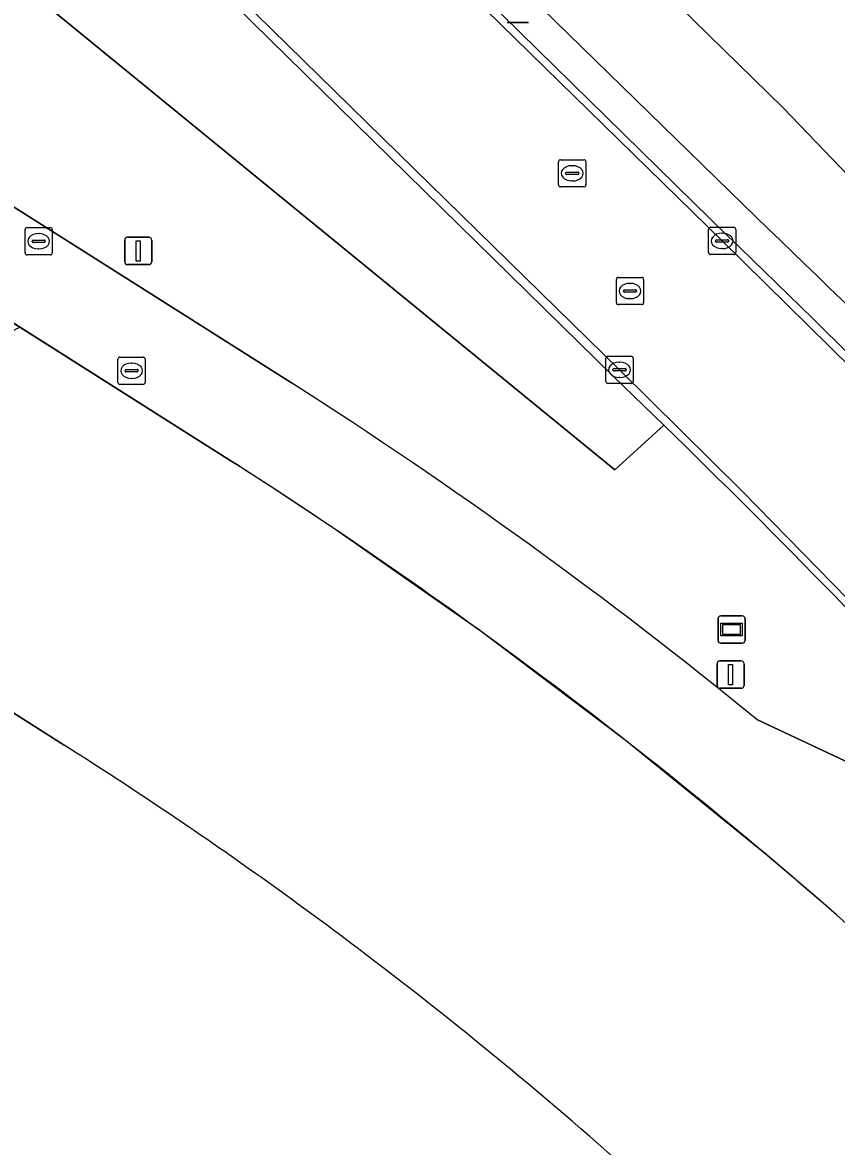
# Model space of a CAD drawing. Extents: x 155018 to 156648, y 383979 to 385733.
# Drawn here: x 156423.25 to 156453.11, y 384824.6 to 384865.81 of the extents above; entities that cross this region are included whole.
import ezdxf

# ---------------------------------------------------------------- set-up
doc = ezdxf.new("R2010")
doc.units = 0
for name, color, linetype in [('IMGEO_Berm_groen', 7, 'Continuous'), ('IMGEO_Erf', 7, 'Continuous'), ('IMGEO_Fietspad_gesloten', 7, 'Continuous'), ('IMGEO_Grasland_overig', 7, 'Continuous'), ('IMGEO_Kolk', 7, 'Continuous'), ('IMGEO_Lichtmast', 7, 'Continuous'), ('IMGEO_Lijnafwatering', 7, 'Continuous'), ('IMGEO_Rijbaan_lokaal_gesloten', 7, 'Continuous'), ('IMGEO_Rioolput', 7, 'Continuous'), ('IMGEO_Verkeersbordpaal', 7, 'Continuous'), ('IMGEO_Verklikker', 7, 'Continuous')]:
    doc.layers.add(name, color=color, linetype=linetype)

msp = doc.modelspace()

# ---------------------------------------------------------------- linework, layer by layer
at = {"layer": 'IMGEO_Berm_groen'}
for points in [[(156381.367, 384930.954), (156406.217, 384906.79), (156430.162, 384883.207), (156451.162, 384862.667), (156457.4, 384856.179), (156468.438, 384844.792), (156474.424, 384838.196), (156491.394, 384818.691), (156500, 384808.426), (156505.202, 384802.154), (156514.326, 384791.112)], [(156450.16, 384858.675), (156427.549, 384880.718), (156403.574, 384904.352), (156378.909, 384928.393)], [(156378.116, 384927.563), (156449.113, 384857.988)], [(156446.781, 384851.044), (156444.985, 384849.413), (156420.159, 384869.665), (156404.727, 384880.252), (156368.835, 384901.885), (156345.278, 384918.025), (156337.692, 384925.455)], [(156349.966, 384905.463), (156371.445, 384891.632), (156433.112, 384852.598)], [(156450.19, 384840.252), (156453.423, 384838.738)]]:
    msp.add_lwpolyline(points, dxfattribs=at)
for centre, radius, start, end in [((156182.05, 384578.34), 387.905, 40.39586, 46.27691), ((156186.949, 384584.473), 378.868, 40.16674, 46.21386), ((156337.122, 384701.831), 178.731, 50.75645, 57.51583), ((156189.665, 384587.589), 368.127, 40.19378, 45.69757)]:
    msp.add_arc(centre, radius, start, end, dxfattribs=at)
at = {"layer": 'IMGEO_Erf'}
msp.add_lwpolyline([(156424.772, 384839.316), (156355.354, 384883.479), (156341.077, 384892.562)], dxfattribs=at)
for centre, radius, start, end in [((156339.047, 384703.783), 160.368, 55.83471, 57.68656), ((156338.9, 384703.742), 160.485, 52.68925, 55.79955), ((156339.508, 384704.607), 159.428, 47.80745, 52.67461)]:
    msp.add_arc(centre, radius, start, end, dxfattribs=at)
at = {"layer": 'IMGEO_Fietspad_gesloten'}
for points in [[(156514.326, 384791.112), (156505.202, 384802.154), (156500, 384808.426), (156491.394, 384818.691), (156474.424, 384838.196), (156468.438, 384844.792), (156457.4, 384856.179), (156451.162, 384862.667), (156430.162, 384883.207), (156406.217, 384906.79), (156381.367, 384930.954)], [(156378.909, 384928.393), (156403.574, 384904.352), (156427.549, 384880.718), (156450.16, 384858.675)]]:
    msp.add_lwpolyline(points, dxfattribs=at)
msp.add_arc((156182.05, 384578.34), 387.905, 40.39586, 46.27691, dxfattribs=at)
at = {"layer": 'IMGEO_Grasland_overig'}
msp.add_lwpolyline([(156299.374, 384978.017), (156296.353, 384974.447), (156295.412, 384973.335), (156302.971, 384965.363), (156320.551, 384942.594), (156335.638, 384927.612), (156337.692, 384925.455), (156345.278, 384918.025), (156368.835, 384901.885), (156404.727, 384880.252), (156420.159, 384869.665), (156444.985, 384849.413), (156446.781, 384851.044), (156444.921, 384852.847), (156376.192, 384920.193)], dxfattribs=at)
at = {"layer": 'IMGEO_Kolk'}
for p, q in [((156448.416, 384857.373), (156448.416, 384858.225)), ((156448.491, 384858.299), (156449.343, 384858.299)), ((156449.417, 384858.225), (156449.417, 384857.373)), ((156448.675, 384857.793), (156448.675, 384857.805)), ((156448.718, 384857.842), (156449.116, 384857.842)), ((156448.904, 384858.079), (156448.929, 384858.079)), ((156449.159, 384857.805), (156449.159, 384857.793)), ((156449.113, 384857.756), (156448.715, 384857.756)), ((156448.927, 384857.519), (156448.902, 384857.519)), ((156449.343, 384857.299), (156448.491, 384857.299)), ((156444.651, 384852.648), (156444.651, 384853.5)), ((156444.726, 384853.574), (156445.578, 384853.574)), ((156445.139, 384853.354), (156445.164, 384853.354)), ((156445.652, 384853.5), (156445.652, 384852.648)), ((156444.91, 384853.068), (156444.91, 384853.08)), ((156445.348, 384853.031), (156444.95, 384853.031)), ((156444.953, 384853.117), (156445.351, 384853.117)), ((156445.394, 384853.08), (156445.394, 384853.068)), ((156445.578, 384852.574), (156444.726, 384852.574)), ((156445.162, 384852.794), (156445.137, 384852.794))]:
    msp.add_line(p, q, dxfattribs=at)
for points in [[(156448.416, 384857.373), (156448.416, 384858.225)], [(156448.491, 384858.299), (156449.343, 384858.299)], [(156449.417, 384858.225), (156449.417, 384857.373)], [(156449.343, 384857.299), (156448.491, 384857.299)], [(156444.651, 384852.648), (156444.651, 384853.5)], [(156444.726, 384853.574), (156445.578, 384853.574)], [(156445.652, 384853.5), (156445.652, 384852.648)], [(156445.578, 384852.574), (156444.726, 384852.574)]]:
    msp.add_lwpolyline(points, dxfattribs=at)
for centre, radius, start, end in [((156448.493, 384858.223), 0.0765, 91.552, 178.448), ((156448.493, 384858.223), 0.0765, 91.552, 178.448), ((156449.341, 384858.223), 0.0765, 1.552, 88.448), ((156449.341, 384858.223), 0.0765, 1.552, 88.448), ((156448.715, 384857.802), 0.0403, 85.8775, 175.7526), ((156448.712, 384857.792), 0.0366, 178.938, 274.7102), ((156449.116, 384857.799), 0.043, 264.8664, 352.4533), ((156449.12, 384857.804), 0.0386, 1.7309, 96.639), ((156448.493, 384857.375), 0.0765, 181.552, 268.448), ((156448.493, 384857.375), 0.0765, 181.552, 268.448), ((156449.341, 384857.375), 0.0765, 271.552, 358.448), ((156449.341, 384857.375), 0.0765, 271.552, 358.448), ((156444.728, 384853.498), 0.0765, 91.552, 178.448), ((156444.728, 384853.498), 0.0765, 91.552, 178.448), ((156445.576, 384853.498), 0.0765, 1.552, 88.448), ((156445.576, 384853.498), 0.0765, 1.552, 88.448), ((156444.95, 384853.077), 0.0403, 85.8775, 175.7526), ((156444.947, 384853.067), 0.0366, 178.938, 274.7102), ((156445.351, 384853.074), 0.043, 264.8664, 352.4533), ((156445.355, 384853.079), 0.0386, 1.7309, 96.639), ((156444.728, 384852.65), 0.0765, 181.552, 268.448), ((156444.728, 384852.65), 0.0765, 181.552, 268.448), ((156445.576, 384852.65), 0.0765, 271.552, 358.448), ((156445.576, 384852.65), 0.0765, 271.552, 358.448)]:
    msp.add_arc(centre, radius, start, end, dxfattribs=at)
for centre, major_axis, ratio, start_param, end_param in [((156448.903, 384857.799), (-0.387, 0.002), 0.722429, 4.712389, 7.853982), ((156448.928, 384857.799), (-0.39, 0.002), 0.717154, 1.570796, 4.712389), ((156445.138, 384853.074), (-0.387, 0.002), 0.722429, 4.712389, 7.853982), ((156445.163, 384853.074), (-0.39, 0.002), 0.717154, 1.570796, 4.712389)]:
    msp.add_ellipse(centre, major_axis=major_axis, ratio=ratio, start_param=start_param, end_param=end_param, dxfattribs=at)
at = {"layer": 'IMGEO_Lichtmast'}
for p, q in [((156441.813, 384865.809), (156441.023, 384865.809)), ((156441.023, 384865.809), (156441.813, 384865.809)), ((156448.729, 384841.499), (156448.729, 384842.299)), ((156448.729, 384842.299), (156448.729, 384841.499)), ((156448.829, 384842.399), (156449.619, 384842.399)), ((156449.619, 384842.399), (156448.829, 384842.399)), ((156449.719, 384842.299), (156449.719, 384841.499)), ((156449.719, 384841.499), (156449.719, 384842.299)), ((156449.619, 384841.399), (156448.829, 384841.399)), ((156448.829, 384841.399), (156449.619, 384841.399))]:
    msp.add_line(p, q, dxfattribs=at)
msp.add_lwpolyline([(156449.149, 384842.274), (156449.299, 384842.274), (156449.299, 384841.524), (156449.149, 384841.524), (156449.149, 384842.274)], dxfattribs=at)
for centre, start, end in [((156448.829, 384842.299), 90, 180), ((156448.829, 384842.299), 90, 180), ((156449.619, 384842.299), 0, 90), ((156449.619, 384842.299), 360, 90), ((156448.829, 384841.499), 180, 270), ((156448.829, 384841.499), 180, 270), ((156449.619, 384841.499), 270, 0), ((156449.619, 384841.499), 270, 0)]:
    msp.add_arc(centre, 0.1, start, end, dxfattribs=at)
at = {"layer": 'IMGEO_Lijnafwatering'}
for points in [[(156434.658, 384847.267), (156433.464, 384848.065), (156432.263, 384848.854), (156431.056, 384849.633), (156417.945, 384857.937)], [(156450.487, 384835.339), (156445.353, 384839.501), (156440.074, 384843.479), (156434.658, 384847.267)], [(156465.077, 384821.918), (156461.168, 384825.727), (156457.18, 384829.452), (156453.113, 384833.091), (156452.242, 384833.846), (156451.367, 384834.595), (156450.487, 384835.339)]]:
    msp.add_lwpolyline(points, dxfattribs=at)
at = {"layer": 'IMGEO_Rijbaan_lokaal_gesloten'}
for points in [[(156431.056, 384849.633), (156423.152, 384854.639), (156417.651, 384851.642), (156399.075, 384863.633), (156368.631, 384882.88), (156348.054, 384896.107), (156338.326, 384902.896), (156331.712, 384907.97), (156325.553, 384914.024), (156316.245, 384924.452), (156308.931, 384933.586), (156298.538, 384946.604), (156304.566, 384947.799), (156273.518, 384986.688), (156272.76, 384987.609), (156266.559, 384986.51), (156263.769, 384989.832), (156260.955, 384993.133), (156258.117, 384996.413), (156252.561, 385002.764), (156246.924, 385009.042)], [(156449.113, 384857.988), (156378.116, 384927.563)], [(156373.149, 384923.131), (156376.192, 384920.193), (156444.921, 384852.847), (156446.781, 384851.044)], [(156433.112, 384852.598), (156371.445, 384891.632), (156349.966, 384905.463)], [(156347.953, 384902.417), (156367.011, 384890.198), (156423.152, 384854.639), (156431.056, 384849.633)], [(156341.077, 384892.562), (156355.354, 384883.479), (156424.772, 384839.316)], [(156419.647, 384886.464), (156434.267, 384872.123), (156448.916, 384857.798), (156453.668, 384853.13), (156458.343, 384848.383), (156462.938, 384843.56), (156467.453, 384838.661), (156471.885, 384833.689), (156476.235, 384828.643), (156480.225, 384823.967)], [(156480.225, 384823.967), (156476.235, 384828.643), (156471.885, 384833.689), (156467.453, 384838.661), (156462.938, 384843.56), (156458.343, 384848.383), (156453.668, 384853.13), (156448.916, 384857.798), (156434.267, 384872.123), (156419.647, 384886.464)], [(156475.521, 384820.204), (156471.12, 384825.378), (156466.963, 384830.151), (156462.737, 384834.863), (156458.442, 384839.512), (156454.079, 384844.098), (156449.649, 384848.619), (156445.153, 384853.074), (156431.229, 384866.695), (156415.885, 384881.769)], [(156415.885, 384881.769), (156431.229, 384866.695), (156445.153, 384853.074), (156449.649, 384848.619), (156454.079, 384844.098), (156458.442, 384839.512), (156462.737, 384834.863), (156466.963, 384830.151), (156471.12, 384825.378), (156475.521, 384820.204)], [(156453.423, 384838.738), (156450.19, 384840.252)]]:
    msp.add_lwpolyline(points, dxfattribs=at)
for centre, radius, start, end in [((156186.949, 384584.473), 378.868, 40.16674, 46.21386), ((156337.122, 384701.831), 178.731, 50.75645, 57.51583), ((156189.665, 384587.589), 368.127, 40.19378, 45.69757), ((156330.388, 384692.427), 186.676, 48.89638, 57.36632), ((156330.388, 384692.427), 186.676, 48.89638, 57.36632), ((156339.047, 384703.783), 160.368, 55.83471, 57.68656), ((156338.9, 384703.742), 160.485, 52.68925, 55.79955), ((156339.508, 384704.607), 159.428, 47.80745, 52.67461)]:
    msp.add_arc(centre, radius, start, end, dxfattribs=at)
at = {"layer": 'IMGEO_Rioolput'}
for p, q in [((156442.914, 384859.853), (156442.914, 384860.705)), ((156442.989, 384860.779), (156443.841, 384860.779)), ((156443.915, 384860.705), (156443.915, 384859.853)), ((156443.173, 384860.273), (156443.173, 384860.285)), ((156443.611, 384860.236), (156443.213, 384860.236)), ((156443.216, 384860.322), (156443.614, 384860.322)), ((156443.402, 384860.559), (156443.427, 384860.559)), ((156443.657, 384860.285), (156443.657, 384860.273)), ((156443.425, 384859.999), (156443.4, 384859.999)), ((156443.841, 384859.779), (156442.989, 384859.779)), ((156423.339, 384857.362), (156423.339, 384858.214)), ((156423.414, 384858.288), (156424.266, 384858.288)), ((156424.34, 384858.214), (156424.34, 384857.362)), ((156423.598, 384857.782), (156423.598, 384857.794)), ((156423.641, 384857.831), (156424.039, 384857.831)), ((156423.827, 384858.068), (156423.852, 384858.068)), ((156424.082, 384857.794), (156424.082, 384857.782)), ((156424.036, 384857.745), (156423.638, 384857.745)), ((156423.85, 384857.508), (156423.825, 384857.508)), ((156424.266, 384857.288), (156423.414, 384857.288)), ((156445.035, 384855.538), (156445.035, 384856.39)), ((156445.11, 384856.464), (156445.962, 384856.464)), ((156445.523, 384856.244), (156445.548, 384856.244)), ((156446.036, 384856.39), (156446.036, 384855.538)), ((156445.294, 384855.958), (156445.294, 384855.97)), ((156445.732, 384855.921), (156445.334, 384855.921)), ((156445.337, 384856.007), (156445.735, 384856.007)), ((156445.778, 384855.97), (156445.778, 384855.958)), ((156445.962, 384855.464), (156445.11, 384855.464)), ((156445.546, 384855.684), (156445.521, 384855.684)), ((156426.749, 384852.614), (156426.749, 384853.466)), ((156426.824, 384853.54), (156427.676, 384853.54)), ((156427.237, 384853.32), (156427.262, 384853.32)), ((156427.75, 384853.466), (156427.75, 384852.614)), ((156427.008, 384853.034), (156427.008, 384853.046)), ((156427.446, 384852.997), (156427.048, 384852.997)), ((156427.051, 384853.083), (156427.449, 384853.083)), ((156427.492, 384853.046), (156427.492, 384853.034)), ((156427.676, 384852.54), (156426.824, 384852.54)), ((156427.26, 384852.76), (156427.235, 384852.76))]:
    msp.add_line(p, q, dxfattribs=at)
for points in [[(156442.914, 384859.853), (156442.914, 384860.705)], [(156442.989, 384860.779), (156443.841, 384860.779)], [(156443.915, 384860.705), (156443.915, 384859.853)], [(156443.841, 384859.779), (156442.989, 384859.779)], [(156423.339, 384857.362), (156423.339, 384858.214)], [(156423.414, 384858.288), (156424.266, 384858.288)], [(156424.34, 384858.214), (156424.34, 384857.362)], [(156424.266, 384857.288), (156423.414, 384857.288)], [(156445.035, 384855.538), (156445.035, 384856.39)], [(156445.11, 384856.464), (156445.962, 384856.464)], [(156446.036, 384856.39), (156446.036, 384855.538)], [(156445.962, 384855.464), (156445.11, 384855.464)], [(156426.749, 384852.614), (156426.749, 384853.466)], [(156426.824, 384853.54), (156427.676, 384853.54)], [(156427.75, 384853.466), (156427.75, 384852.614)], [(156427.676, 384852.54), (156426.824, 384852.54)]]:
    msp.add_lwpolyline(points, dxfattribs=at)
for centre, radius, start, end in [((156442.991, 384860.703), 0.0765, 91.552, 178.448), ((156442.991, 384860.703), 0.0765, 91.552, 178.448), ((156443.839, 384860.703), 0.0765, 1.552, 88.448), ((156443.839, 384860.703), 0.0765, 1.552, 88.448), ((156443.213, 384860.282), 0.0403, 85.8775, 175.7526), ((156443.21, 384860.272), 0.0366, 178.938, 274.7102), ((156443.614, 384860.279), 0.043, 264.8664, 352.4533), ((156443.618, 384860.284), 0.0386, 1.7309, 96.639), ((156442.991, 384859.855), 0.0765, 181.552, 268.448), ((156442.991, 384859.855), 0.0765, 181.552, 268.448), ((156443.839, 384859.855), 0.0765, 271.552, 358.448), ((156443.839, 384859.855), 0.0765, 271.552, 358.448), ((156423.416, 384858.212), 0.0765, 91.552, 178.448), ((156423.416, 384858.212), 0.0765, 91.552, 178.448), ((156424.264, 384858.212), 0.0765, 1.552, 88.448), ((156424.264, 384858.212), 0.0765, 1.552, 88.448), ((156423.638, 384857.791), 0.0403, 85.8775, 175.7526), ((156423.635, 384857.781), 0.0366, 178.938, 274.7102), ((156424.039, 384857.788), 0.043, 264.8664, 352.4533), ((156424.043, 384857.793), 0.0386, 1.7309, 96.639), ((156423.416, 384857.364), 0.0765, 181.552, 268.448), ((156423.416, 384857.364), 0.0765, 181.552, 268.448), ((156424.264, 384857.364), 0.0765, 271.552, 358.448), ((156424.264, 384857.364), 0.0765, 271.552, 358.448), ((156445.112, 384856.388), 0.0765, 91.552, 178.448), ((156445.112, 384856.388), 0.0765, 91.552, 178.448), ((156445.96, 384856.388), 0.0765, 1.552, 88.448), ((156445.96, 384856.388), 0.0765, 1.552, 88.448), ((156445.334, 384855.967), 0.0403, 85.8775, 175.7526), ((156445.331, 384855.957), 0.0366, 178.938, 274.7102), ((156445.735, 384855.964), 0.043, 264.8664, 352.4533), ((156445.739, 384855.969), 0.0386, 1.7309, 96.639), ((156445.112, 384855.54), 0.0765, 181.552, 268.448), ((156445.112, 384855.54), 0.0765, 181.552, 268.448), ((156445.96, 384855.54), 0.0765, 271.552, 358.448), ((156445.96, 384855.54), 0.0765, 271.552, 358.448), ((156426.826, 384853.464), 0.0765, 91.552, 178.448), ((156426.826, 384853.464), 0.0765, 91.552, 178.448), ((156427.674, 384853.464), 0.0765, 1.552, 88.448), ((156427.674, 384853.464), 0.0765, 1.552, 88.448), ((156427.048, 384853.043), 0.0403, 85.8775, 175.7526), ((156427.045, 384853.033), 0.0366, 178.938, 274.7102), ((156427.449, 384853.04), 0.043, 264.8664, 352.4533), ((156427.453, 384853.045), 0.0386, 1.7309, 96.639), ((156426.826, 384852.616), 0.0765, 181.552, 268.448), ((156426.826, 384852.616), 0.0765, 181.552, 268.448), ((156427.674, 384852.616), 0.0765, 271.552, 358.448), ((156427.674, 384852.616), 0.0765, 271.552, 358.448)]:
    msp.add_arc(centre, radius, start, end, dxfattribs=at)
for centre, major_axis, ratio, start_param, end_param in [((156443.401, 384860.279), (-0.387, 0.002), 0.722429, 4.712389, 7.853982), ((156443.426, 384860.279), (-0.39, 0.002), 0.717154, 1.570796, 4.712389), ((156423.826, 384857.788), (-0.387, 0.002), 0.722429, 4.712389, 7.853982), ((156423.851, 384857.788), (-0.39, 0.002), 0.717154, 1.570796, 4.712389), ((156445.522, 384855.964), (-0.387, 0.002), 0.722429, 4.712389, 7.853982), ((156445.547, 384855.964), (-0.39, 0.002), 0.717154, 1.570796, 4.712389), ((156427.236, 384853.04), (-0.387, 0.002), 0.722429, 4.712389, 7.853982), ((156427.261, 384853.04), (-0.39, 0.002), 0.717154, 1.570796, 4.712389)]:
    msp.add_ellipse(centre, major_axis=major_axis, ratio=ratio, start_param=start_param, end_param=end_param, dxfattribs=at)
at = {"layer": 'IMGEO_Verkeersbordpaal'}
for p, q in [((156426.999, 384857.033), (156426.999, 384857.833)), ((156426.999, 384857.833), (156426.999, 384857.033)), ((156427.099, 384857.933), (156427.889, 384857.933)), ((156427.889, 384857.933), (156427.099, 384857.933)), ((156427.989, 384857.833), (156427.989, 384857.033)), ((156427.989, 384857.033), (156427.989, 384857.833)), ((156427.889, 384856.933), (156427.099, 384856.933)), ((156427.099, 384856.933), (156427.889, 384856.933))]:
    msp.add_line(p, q, dxfattribs=at)
msp.add_lwpolyline([(156427.419, 384857.808), (156427.569, 384857.808), (156427.569, 384857.058), (156427.419, 384857.058), (156427.419, 384857.808)], dxfattribs=at)
for centre, start, end in [((156427.099, 384857.833), 90, 180), ((156427.099, 384857.833), 90, 180), ((156427.889, 384857.833), 0, 90), ((156427.889, 384857.833), 360, 90), ((156427.099, 384857.033), 180, 270), ((156427.099, 384857.033), 180, 270), ((156427.889, 384857.033), 270, 0), ((156427.889, 384857.033), 270, 0)]:
    msp.add_arc(centre, 0.1, start, end, dxfattribs=at)
at = {"layer": 'IMGEO_Verklikker'}
for p, q in [((156448.765, 384843.151), (156448.765, 384843.951)), ((156448.765, 384843.951), (156448.765, 384843.151)), ((156448.865, 384844.051), (156449.655, 384844.051)), ((156449.655, 384844.051), (156448.865, 384844.051)), ((156449.755, 384843.951), (156449.755, 384843.151)), ((156449.755, 384843.151), (156449.755, 384843.951)), ((156449.655, 384843.051), (156448.865, 384843.051)), ((156448.865, 384843.051), (156449.655, 384843.051))]:
    msp.add_line(p, q, dxfattribs=at)
for points in [[(156448.866, 384843.783), (156449.654, 384843.783), (156449.654, 384843.319), (156448.866, 384843.319), (156448.866, 384843.783)], [(156448.931, 384843.718), (156448.931, 384843.384), (156449.589, 384843.384), (156449.589, 384843.718), (156448.931, 384843.718)]]:
    msp.add_lwpolyline(points, dxfattribs=at)
for centre, start, end in [((156448.865, 384843.951), 90, 180), ((156448.865, 384843.951), 90, 180), ((156449.655, 384843.951), 0, 90), ((156449.655, 384843.951), 360, 90), ((156448.865, 384843.151), 180, 270), ((156448.865, 384843.151), 180, 270), ((156449.655, 384843.151), 270, 0), ((156449.655, 384843.151), 270, 0)]:
    msp.add_arc(centre, 0.1, start, end, dxfattribs=at)

doc.saveas('drawing.dxf')
